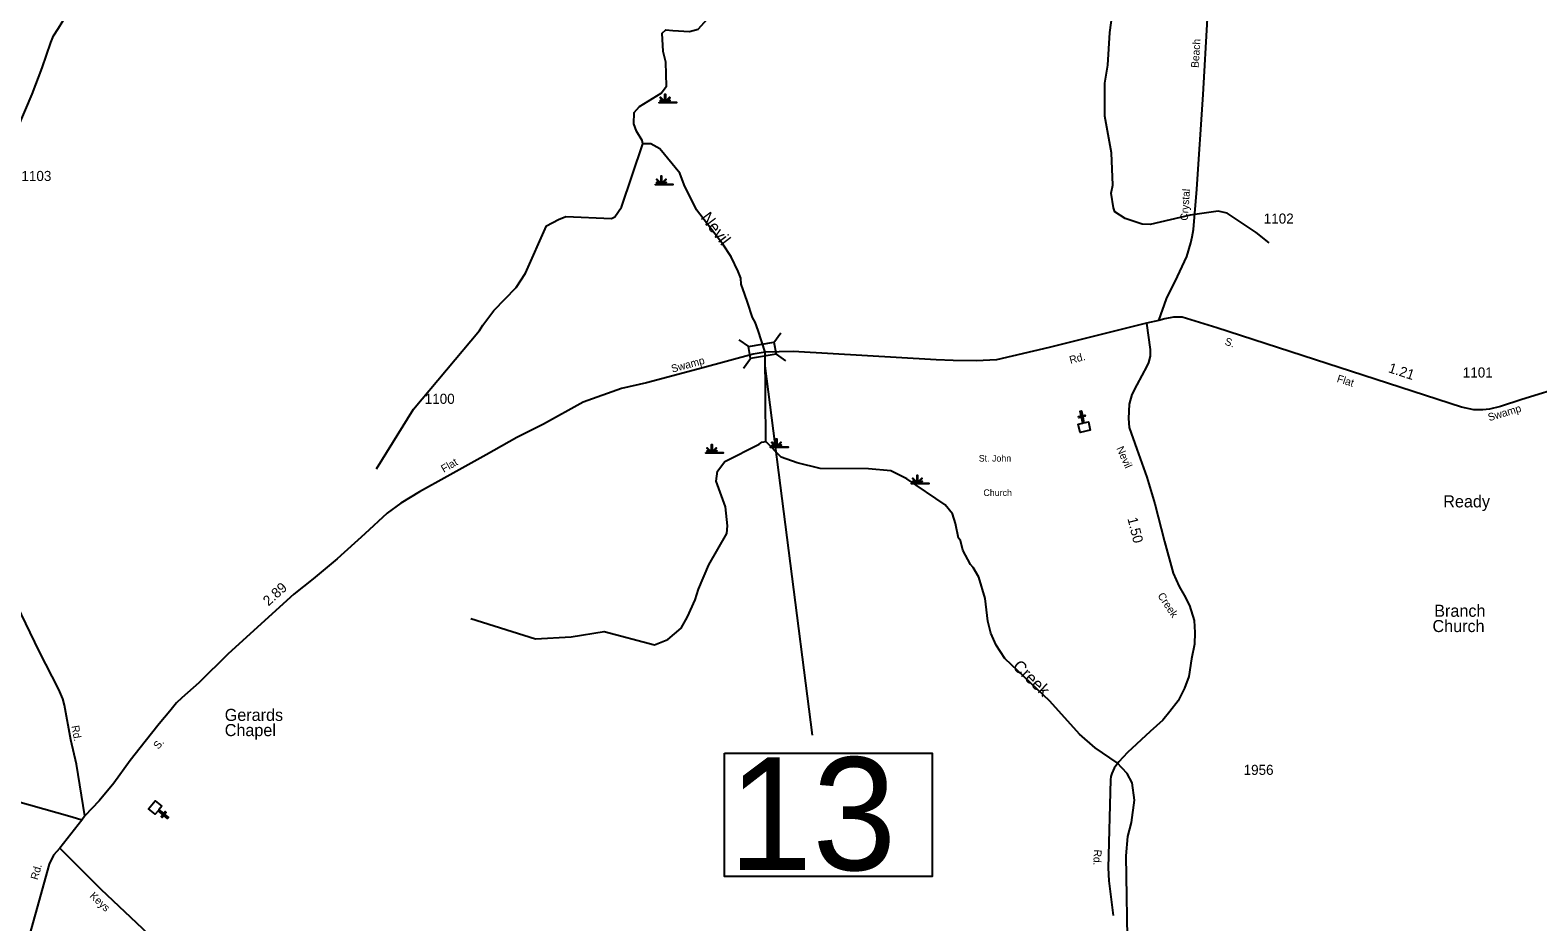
# Model space of a CAD drawing. Extents: x 2532689 to 2764727, y 536648 to 732970.
# Drawn here: x 2613131 to 2631849, y 602075 to 613147 of the extents above; entities that cross this region are included whole.
import ezdxf

# ---------------------------------------------------------------- set-up
doc = ezdxf.new("R2010")
doc.units = 0
for name, color, linetype in [('Exist Cultural Church CELL', 7, 'Continuous'), ('Exist Cultural Church Label', 7, 'Continuous'), ('Exist Cultural Church with Cemetery Label', 7, 'Continuous'), ('Exist Hydrographic Creek Single Shore', 7, 'Continuous'), ('Exist Hydrographic Creek Single Shore Label', 7, 'Continuous'), ('Exist Hydrographic Swamp CELL', 7, 'Continuous'), ('Exist Road Primary Interstate Shield CELL', 7, 'Continuous'), ('Exist Road Secondary Mileage Hundredths English Label', 7, 'Continuous'), ('Exist Road Secondary Structure Standard Bridge CELL', 7, 'Continuous'), ('Exist Road Secondary Structure Standard Bridge Number Label', 7, 'Continuous'), ('Exist Road Secondary Type 51 Attributed', 7, 'Continuous'), ('Exist Road Secondary Type 51 Label', 7, 'Continuous'), ('Exist Road Secondary Type 51 Number Label', 7, 'Continuous')]:
    doc.layers.add(name, color=color, linetype=linetype)

# ---------------------------------------------------------------- blocks, each defined once
blk = doc.blocks.new('Exist Cultural Church')
at = {"layer": 'Exist Road Primary Interstate Shield CELL'}
blk.add_lwpolyline([(-65, 27), (-8, 27), (-8, 103), (-40, 103), (-40, 119), (-8, 119), (-8, 179), (8, 179), (8, 119), (40, 119), (40, 103), (8, 103), (8, 27), (65, 27), (65, -80), (-65, -80)], close=True, dxfattribs=at)

msp = doc.modelspace()

# ---------------------------------------------------------------- linework, layer by layer
at = {"layer": 'Exist Cultural Church CELL'}
msp.add_lwpolyline([(2614766, 603512), (2614730, 603468), (2614789, 603420), (2614809, 603444), (2614821, 603434), (2614801, 603410), (2614848, 603372), (2614838, 603359), (2614791, 603397), (2614771, 603372), (2614759, 603382), (2614779, 603407), (2614720, 603455), (2614683, 603411), (2614601, 603478), (2614683, 603579)], close=True, dxfattribs=at)
at = {"layer": 'Exist Hydrographic Creek Single Shore'}
for points in [[(2620738, 611736), (2620729, 611778), (2620660, 611893), (2620625, 611984), (2620630, 612125), (2620695, 612200), (2620967, 612365), (2621032, 612450), (2621025, 612749), (2620989, 612882), (2620976, 613108), (2621025, 613149), (2621109, 613143), (2621318, 613131), (2621425, 613159), (2621841, 613625), (2621938, 613761), (2622110, 613873), (2622158, 613973), (2622262, 614227), (2622327, 614269), (2622469, 614271)], [(2628515, 610507), (2628354, 610635), (2627990, 610876), (2627881, 610901), (2627532, 610851), (2627035, 610733), (2626935, 610738), (2626725, 610809), (2626598, 610889), (2626580, 610941), (2626552, 611123), (2626574, 611223), (2626558, 611623), (2626473, 612079), (2626473, 612489), (2626510, 612714), (2626535, 613116), (2626564, 613330)], [(2617430, 607698), (2617890, 608442), (2618711, 609418), (2618751, 609485), (2618889, 609665), (2619167, 609952), (2619280, 610130), (2619543, 610719), (2619691, 610797), (2619782, 610833), (2620349, 610810), (2620390, 610828), (2620471, 610947), (2620738, 611736)], [(2622265, 608041), (2622255, 609148), (2622170, 609416), (2622134, 609523), (2622100, 609581), (2622038, 609769), (2622002, 609863), (2621958, 609992), (2621956, 610068), (2621921, 610152), (2621834, 610332), (2621731, 610489), (2621405, 610915), (2621249, 611228), (2621196, 611370), (2620948, 611672), (2620838, 611736), (2620738, 611736)], [(2618602, 605841), (2619407, 605591), (2619849, 605616), (2620256, 605681), (2620884, 605513), (2621049, 605582), (2621213, 605720), (2621294, 605861), (2621389, 606072), (2621428, 606208), (2621555, 606509), (2621780, 606899), (2621787, 606991), (2621765, 607230), (2621650, 607547), (2621664, 607672), (2621754, 607791), (2622182, 608005), (2622215, 608033), (2622265, 608041)], [(2626758, 601627), (2626740, 602893), (2626759, 603134), (2626806, 603310), (2626842, 603587), (2626813, 603802), (2626751, 603918), (2626625, 604048), (2626353, 604234), (2626158, 604406), (2625791, 604815), (2625230, 605344), (2625126, 605511), (2625057, 605659), (2625020, 605808), (2624989, 606089), (2624909, 606355), (2624840, 606477), (2624806, 606512), (2624710, 606692), (2624683, 606809), (2624657, 606841), (2624620, 607023), (2624584, 607140), (2624490, 607254), (2624017, 607577), (2623815, 607674), (2623539, 607702), (2622939, 607704), (2622654, 607775), (2622453, 607845), (2622265, 608041)]]:
    msp.add_lwpolyline(points, dxfattribs=at)
at = {"layer": 'Exist Hydrographic Swamp CELL'}
for points in [[(2620940, 612252), (2620993, 612252), (2620995, 612256), (2620956, 612271), (2620959, 612276), (2620997, 612260), (2620999, 612263), (2620954, 612308), (2620959, 612313), (2621005, 612267), (2621011, 612270), (2621011, 612353), (2621018, 612353), (2621018, 612270), (2621024, 612267), (2621070, 612313), (2621075, 612308), (2621030, 612263), (2621032, 612260), (2621073, 612278), (2621076, 612273), (2621035, 612255), (2621036, 612252), (2621157, 612252), (2621157, 612245), (2620940, 612245)], [(2620893, 611235), (2620945, 611235), (2620947, 611239), (2620909, 611254), (2620912, 611259), (2620950, 611243), (2620951, 611246), (2620907, 611291), (2620912, 611296), (2620957, 611250), (2620964, 611253), (2620964, 611336), (2620971, 611336), (2620971, 611253), (2620977, 611250), (2621022, 611296), (2621028, 611291), (2620983, 611246), (2620985, 611243), (2621026, 611261), (2621029, 611256), (2620988, 611238), (2620989, 611235), (2621110, 611235), (2621110, 611228), (2620893, 611228)], [(2621519, 607901), (2621572, 607901), (2621574, 607904), (2621535, 607919), (2621538, 607924), (2621576, 607909), (2621578, 607911), (2621533, 607956), (2621538, 607961), (2621584, 607916), (2621590, 607918), (2621590, 608001), (2621597, 608001), (2621597, 607918), (2621603, 607916), (2621649, 607961), (2621654, 607956), (2621609, 607911), (2621611, 607908), (2621652, 607927), (2621655, 607921), (2621614, 607904), (2621615, 607901), (2621736, 607901), (2621736, 607894), (2621519, 607894)], [(2622322, 607972), (2622375, 607972), (2622377, 607975), (2622339, 607990), (2622342, 607995), (2622379, 607980), (2622381, 607982), (2622337, 608027), (2622342, 608032), (2622387, 607987), (2622393, 607989), (2622393, 608072), (2622401, 608072), (2622401, 607989), (2622407, 607987), (2622452, 608032), (2622457, 608027), (2622413, 607982), (2622415, 607979), (2622456, 607997), (2622458, 607992), (2622417, 607975), (2622419, 607972), (2622540, 607972), (2622540, 607965), (2622322, 607965)], [(2624071, 607522), (2624124, 607522), (2624126, 607526), (2624088, 607541), (2624091, 607546), (2624128, 607530), (2624130, 607533), (2624085, 607578), (2624091, 607583), (2624136, 607537), (2624142, 607540), (2624142, 607623), (2624149, 607623), (2624149, 607540), (2624156, 607537), (2624201, 607583), (2624206, 607578), (2624162, 607533), (2624164, 607529), (2624205, 607548), (2624207, 607543), (2624166, 607525), (2624168, 607522), (2624289, 607522), (2624289, 607515), (2624071, 607515)]]:
    msp.add_lwpolyline(points, close=True, dxfattribs=at)
at = {"layer": 'Exist Road Secondary Structure Standard Bridge CELL'}
for p, q in [((2621929, 609303), (2622049, 609217)), ((2622366, 609270), (2622452, 609390)), ((2621988, 608949), (2622073, 609069)), ((2622391, 609125), (2622510, 609039))]:
    msp.add_line(p, q, dxfattribs=at)
msp.add_lwpolyline([(2622049, 609217), (2622366, 609271), (2622391, 609122), (2622073, 609069)], close=True, dxfattribs=at)
at = {"layer": 'Exist Road Secondary Structure Standard Bridge Number Label'}
msp.add_line((2622251, 608980), (2622838, 604395), dxfattribs=at)
msp.add_lwpolyline([(2621752, 604168), (2624328, 604168), (2624328, 602639), (2621752, 602639)], close=True, dxfattribs=at)
at = {"layer": 'Exist Road Secondary Type 51 Attributed'}
for p, q in [((2627143, 609543), (2626992, 609510)), ((2613774, 603337), (2613499, 602992)), ((2613809, 603392), (2613774, 603337))]:
    msp.add_line(p, q, dxfattribs=at)
for points in [[(2627143, 609543), (2627239, 609809), (2627375, 610089), (2627491, 610337), (2627541, 610505), (2627556, 610581), (2627576, 610673), (2627617, 611174), (2627694, 612346), (2627749, 613290), (2627776, 613379), (2627846, 613675), (2627938, 613915), (2628184, 614577), (2628203, 614755), (2628209, 614929), (2628178, 615149), (2628143, 615251)], [(2612859, 611658), (2612892, 611704), (2612915, 611769), (2612980, 611934), (2613158, 612350), (2613279, 612679), (2613390, 612994), (2613422, 613078), (2613482, 613171), (2613621, 613393), (2613847, 613760), (2614140, 614257), (2614363, 614828), (2614431, 614988)], [(2613809, 603392), (2613705, 604032), (2613635, 604334), (2613558, 604767), (2613536, 604846), (2613486, 604959), (2613244, 605438), (2612913, 606125), (2612780, 606383), (2612543, 606985), (2612485, 607206), (2612460, 607328), (2612485, 607516), (2612627, 608251), (2612656, 608443), (2612693, 608606), (2612777, 609028), (2612806, 609149), (2612827, 609274), (2612844, 609412), (2612856, 609733), (2612877, 610160)], [(2626992, 609510), (2625784, 609205), (2625128, 609054), (2624880, 609042), (2624592, 609046), (2624379, 609055), (2622602, 609155), (2622255, 609148)], [(2626992, 609510), (2627036, 609181), (2627034, 609099), (2627015, 609021), (2626996, 608973), (2626872, 608745), (2626807, 608625), (2626775, 608505), (2626767, 608325), (2626777, 608215), (2626872, 607945), (2626993, 607597), (2627095, 607265), (2627212, 606797), (2627321, 606405), (2627396, 606238), (2627460, 606131), (2627525, 606005), (2627581, 605815), (2627592, 605669), (2627585, 605523), (2627550, 605340), (2627515, 605120), (2627463, 604978), (2627384, 604820), (2627281, 604687), (2627194, 604578), (2627035, 604439), (2626755, 604178), (2626647, 604064), (2626588, 603985), (2626561, 603917), (2626548, 603879), (2626545, 603837), (2626514, 602748), (2626522, 602583), (2626575, 602155)], [(2633239, 609044), (2633164, 609025), (2632855, 608934), (2632217, 608733), (2631650, 608559), (2631386, 608473), (2631250, 608441), (2631164, 608433), (2631055, 608433), (2630903, 608467), (2627862, 609449), (2627432, 609582), (2627327, 609582), (2627218, 609563), (2627143, 609543)], [(2622255, 609148), (2622107, 609122), (2621482, 608956), (2620785, 608766), (2620473, 608696), (2619998, 608528), (2619505, 608253), (2619175, 608090), (2618792, 607874), (2618307, 607605), (2617965, 607413), (2617735, 607275), (2617564, 607150), (2617288, 606891), (2616942, 606582), (2616646, 606336), (2616403, 606142), (2615591, 605402), (2615227, 605043), (2615014, 604855), (2614948, 604796), (2614864, 604692), (2614731, 604533), (2614559, 604316), (2614372, 604078), (2614171, 603798), (2613988, 603577), (2613809, 603392)], [(2613774, 603337), (2613652, 603377), (2611862, 603879), (2611292, 604043), (2610206, 604364), (2608870, 604737), (2608415, 604877), (2608138, 604948)], [(2613499, 602992), (2613423, 602903), (2613368, 602792), (2613193, 602165), (2612993, 601455), (2612914, 601187), (2612748, 600560), (2612710, 600456), (2612655, 600367), (2612586, 600249), (2611546, 598940), (2611453, 598809), (2611419, 598754), (2611364, 598664), (2611288, 598451), (2611157, 598106), (2611044, 597803)], [(2613499, 602992), (2614007, 602483), (2615266, 601293), (2615837, 600764), (2616496, 600175)]]:
    msp.add_lwpolyline(points, dxfattribs=at)

# ---------------------------------------------------------------- block references
at = {"layer": 'Exist Cultural Church CELL', "rotation": 12.20048857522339}
msp.add_blockref('Exist Cultural Church', (2626212, 608243), dxfattribs=at)

# ---------------------------------------------------------------- texts
at = {"layer": 'Exist Cultural Church Label'}
for s, p in [('Ready', (2630675, 607221)), ('Branch', (2630563, 605863)), ('Church', (2630541, 605673)), ('Gerards', (2615547, 604570)), ('Chapel', (2615547, 604381))]:
    msp.add_text(s, height=150, dxfattribs=at).set_placement(p)
at = {"layer": 'Exist Cultural Church with Cemetery Label'}
for s, p in [('St. John', (2624908, 607790)), ('Church', (2624966, 607363))]:
    msp.add_text(s, height=82, dxfattribs=at).set_placement(p)
at = {"layer": 'Exist Hydrographic Creek Single Shore Label'}
for s, rotation, p in [('Nevil', 307.1649, (2621449, 610817)), ('Creek', 316.0601, (2625318, 605235))]:
    msp.add_text(s, height=150, rotation=rotation, dxfattribs=at).set_placement(p)
at = {"layer": 'Exist Road Secondary Mileage Hundredths English Label'}
for s, rotation, p in [('1.21', 342.0979, (2629984, 608901)), ('1.50', 283.9911, (2626753, 607083)), ('2.89', 41.9522, (2616090, 605991))]:
    msp.add_text(s, height=125, rotation=rotation, dxfattribs=at).set_placement(p)
at = {"layer": 'Exist Road Secondary Structure Standard Bridge Number Label'}
msp.add_text('13', height=1400, dxfattribs=at).set_placement((2621802, 602718))
at = {"layer": 'Exist Road Secondary Type 51 Label'}
for s, rotation, p in [('Beach', 86.081, (2627637, 612676)), ('Crystal', 85.9309, (2627503, 610779)), ('S.', 341.3962, (2627954, 609244)), ('Swamp', 15.2897, (2621104, 608894)), ('Rd.', 14.5954, (2626047, 609003)), ('Flat', 342.47, (2629346, 608781)), ('Swamp', 16.5665, (2631245, 608291)), ('Nevil', 293.8541, (2626615, 607955)), ('Flat', 29.92, (2618266, 607650)), ('Creek', 303.4649, (2627124, 606125)), ('Rd.', 280.081, (2613644, 604506)), ('S.', 51.1568, (2614725, 604211)), ('Rd.', 266.8844, (2626340, 602975)), ('Rd.', 74.2002, (2613225, 602590)), ('Keys', 316.7719, (2613863, 602388))]:
    msp.add_text(s, height=95, rotation=rotation, dxfattribs=at).set_placement(p)
at = {"layer": 'Exist Road Secondary Type 51 Number Label'}
for s, p in [('1103', (2613023, 611274)), ('1102', (2628446, 610745)), ('1101', (2630917, 608834)), ('1100', (2618030, 608507)), ('1956', (2628196, 603900))]:
    msp.add_text(s, height=125, dxfattribs=at).set_placement(p)

doc.saveas('drawing.dxf')
